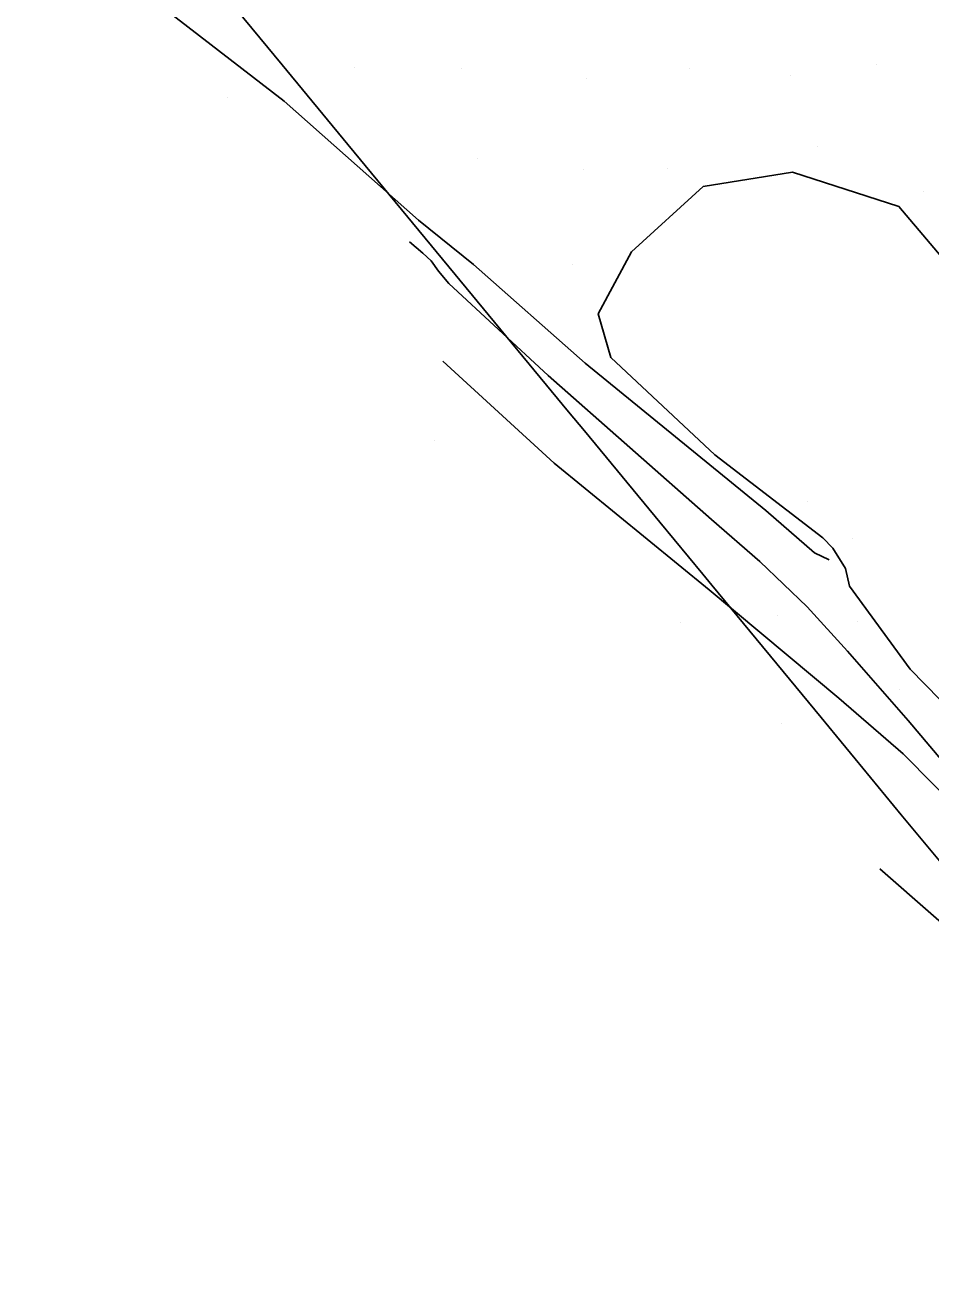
# Model space of a CAD drawing. Extents: x 1497074 to 1501343, y 481943 to 486114.
# Drawn here: x 1497513.2 to 1497639.7, y 483512.5 to 483688.1 of the extents above; entities that cross this region are included whole.
import ezdxf

# ---------------------------------------------------------------- set-up
doc = ezdxf.new("R2010")
doc.units = 0
for name, color, linetype in [('PH Exist DTM Boundary', 7, 'Continuous'), ('PH Exist DTM Breakline', 7, 'Continuous'), ('PH Exist DTM Obscure Area', 7, 'Continuous'), ('PH Exist DTM Point', 7, 'Continuous')]:
    doc.layers.add(name, color=color, linetype=linetype)

msp = doc.modelspace()

# ---------------------------------------------------------------- linework, layer by layer
at = {"layer": 'PH Exist DTM Boundary'}
msp.add_lwpolyline([(1497541.75, 483691.49), (1497549.09, 483682.6), (1497558.27, 483671.49), (1497569.09, 483658.39), (1497574.79, 483651.49), (1497589.09, 483634.17), (1497591.3, 483631.49), (1497601.81, 483618.77), (1497607.82, 483611.49), (1497609.09, 483609.96), (1497624.34, 483591.49), (1497626.49, 483588.89), (1497629.09, 483585.74), (1497635.54, 483577.94), (1497640.86, 483571.49)], dxfattribs=at)
at = {"layer": 'PH Exist DTM Breakline'}
for points in [[(1497568.14, 483660.93), (1497549.39, 483677.52), (1497530.02, 483692.49), (1497515.88, 483702.59), (1497513.22, 483705.69), (1497513.29, 483707.06), (1497514.32, 483709.21), (1497514.96, 483710.36), (1497516.29, 483711.74), (1497517.66, 483711.97), (1497518.93, 483712.79), (1497519.93, 483714.37), (1497520.66, 483715.69), (1497521.51, 483717.13), (1497524.74, 483720.3)], [(1497568.14, 483660.93), (1497575.83, 483654.72), (1497591.42, 483640.95), (1497616.65, 483620.41), (1497623.43, 483614.5), (1497625.45, 483613.49)], [(1497609.03, 483619.16), (1497586.26, 483639.23), (1497572.37, 483652.09), (1497570.93, 483653.81), (1497569.9, 483655.24), (1497568.76, 483656.31), (1497566.89, 483657.89)], [(1497653.03, 483569.03), (1497635.82, 483586.41), (1497626.83, 483594.18), (1497608.71, 483609.33), (1497587.1, 483627.01), (1497571.53, 483641.23)], [(1497653.44, 483571.02), (1497646.88, 483578.26), (1497642.57, 483583.92), (1497636.49, 483591.1), (1497628.04, 483600.75), (1497622.39, 483606.96), (1497615.79, 483613.28), (1497609.03, 483619.16)], [(1497695.85, 483512.46), (1497672.06, 483534.05), (1497660.51, 483544.69), (1497647.91, 483556.93), (1497632.56, 483570.39)]]:
    msp.add_lwpolyline(points, dxfattribs=at)
at = {"layer": 'PH Exist DTM Obscure Area'}
msp.add_lwpolyline([(1497640.91, 483594.01), (1497636.77, 483598.24), (1497628.31, 483609.84), (1497627.76, 483612.32), (1497625.97, 483615.14), (1497624.61, 483616.56), (1497609.53, 483628.16), (1497595.01, 483641.77), (1497593.23, 483647.82), (1497597.88, 483656.49), (1497607.9, 483665.6), (1497620.34, 483667.6), (1497635.22, 483662.83), (1497647.82, 483647.93)], dxfattribs=at)
at = {"layer": 'PH Exist DTM Point'}
for p, q in [((1497632.1, 483682.71), (1497632.1, 483682.71)), ((1497559.18, 483682.28), (1497559.18, 483682.28)), ((1497574.11, 483682.02), (1497574.11, 483682.02)), ((1497591.64, 483680.75), (1497591.64, 483680.75)), ((1497605.92, 483682.05), (1497605.92, 483682.05)), ((1497620.03, 483681.06), (1497620.03, 483681.06)), ((1497541.53, 483677.99), (1497541.53, 483677.99)), ((1497623.91, 483671.26), (1497623.91, 483671.26)), ((1497576.38, 483669.55), (1497576.38, 483669.55)), ((1497591.16, 483668.04), (1497591.16, 483668.04)), ((1497602.97, 483668.18), (1497602.97, 483668.18)), ((1497638.58, 483664.92), (1497638.58, 483664.92)), ((1497589.67, 483654.76), (1497589.67, 483654.76)), ((1497570.42, 483630.14), (1497570.42, 483630.14)), ((1497622.43, 483621.69), (1497622.43, 483621.69)), ((1497628.74, 483616.5), (1497628.74, 483616.5)), ((1497618.28, 483605.8), (1497618.28, 483605.8)), ((1497604.67, 483604.77), (1497604.67, 483604.77)), ((1497629.4, 483604.87), (1497629.4, 483604.87)), ((1497635.31, 483595.39), (1497635.31, 483595.39)), ((1497618.82, 483590.64), (1497618.82, 483590.64))]:
    msp.add_line(p, q, dxfattribs=at)

doc.saveas('drawing.dxf')
